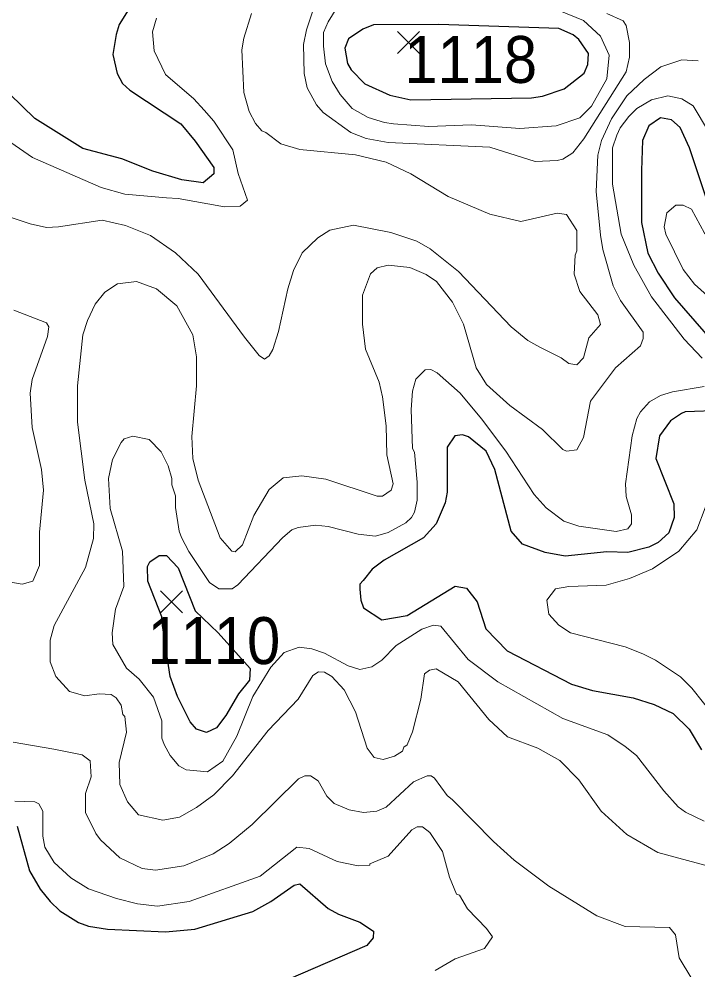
# Model space of a CAD drawing. Extents: x 423 to 448.8, y 7456.3 to 7484.
# Drawn here: x 427.888 to 429.044, y 7478.283 to 7479.901 of the extents above; entities that cross this region are included whole.
import ezdxf
from ezdxf.enums import TextEntityAlignment as Align

# ---------------------------------------------------------------- set-up
doc = ezdxf.new("R2010")
doc.units = 0
doc.header["$LTSCALE"] = 0.032
for name, color, linetype, lineweight in [('1', 7, 'Continuous', 25), ('2', 7, 'Continuous', 13), ('21', 7, 'Continuous', 25)]:
    doc.layers.add(name, color=color, linetype=linetype, lineweight=lineweight)
doc.layers.add('61', color=7, linetype='Continuous')

msp = doc.modelspace()

# ---------------------------------------------------------------- linework, layer by layer
at = {"layer": '1'}
for points in [[(428.0956, 7479.9523), (428.0585, 7479.892), (428.0531, 7479.8749), (428.0476, 7479.8409), (428.0546, 7479.8084), (428.0639, 7479.7914), (428.0762, 7479.7798), (428.1636, 7479.7225), (428.1876, 7479.6932), (428.2193, 7479.6483), (428.2193, 7479.6375), (428.2016, 7479.622), (428.1652, 7479.6274), (428.1157, 7479.6421), (428.0631, 7479.663), (427.9966, 7479.6808), (427.9146, 7479.7318), (427.8713, 7479.7736)], [(429.0593, 7479.5934), (429.0299, 7479.6816), (429.0137, 7479.7164), (428.999, 7479.7295), (428.9804, 7479.7326), (428.9603, 7479.7195), (428.9495, 7479.694), (428.9479, 7479.6429), (428.9479, 7479.5547), (428.9588, 7479.5021), (428.9765, 7479.4681), (429.0044, 7479.4263), (429.0887, 7479.3289)], [(429.0856, 7479.2345), (429.0222, 7479.2322), (429.016, 7479.2291), (428.9974, 7479.2167), (428.9789, 7479.1912), (428.9727, 7479.1525), (429.0029, 7479.0752), (429.0036, 7479.0519), (428.9944, 7479.0256), (428.9766, 7479.0094), (428.9603, 7479.0017), (428.9248, 7478.9924), (428.8892, 7478.9932), (428.818, 7478.9862), (428.784, 7478.9924), (428.7453, 7479.0063), (428.7259, 7479.0288), (428.6981, 7479.134), (428.6834, 7479.1649), (428.6532, 7479.1896), (428.6432, 7479.1927), (428.63, 7479.1912), (428.6169, 7479.1718), (428.6169, 7479.0953), (428.6138, 7479.0767), (428.5983, 7479.0411), (428.5767, 7479.0171), (428.5094, 7478.9793), (428.4893, 7478.9638), (428.4738, 7478.9445), (428.4684, 7478.9383), (428.4684, 7478.9298), (428.4699, 7478.9112), (428.4746, 7478.898), (428.5055, 7478.8779), (428.5489, 7478.8849), (428.6308, 7478.9352), (428.6502, 7478.9313), (428.668, 7478.9081), (428.6826, 7478.8625), (428.719, 7478.8246), (428.8288, 7478.7681), (428.8644, 7478.7573), (428.934, 7478.7449), (428.9696, 7478.7333), (429.0021, 7478.7178), (429.0291, 7478.6916), (429.05, 7478.656)], [(427.8844, 7478.526), (427.9053, 7478.4502), (427.9239, 7478.4185), (427.9409, 7478.3976), (427.9571, 7478.3821), (427.9889, 7478.362), (428.0059, 7478.3559), (428.0384, 7478.3504), (428.1374, 7478.3458), (428.1869, 7478.3504), (428.2859, 7478.3806), (428.3168, 7478.3976), (428.3562, 7478.4254), (428.3663, 7478.4278), (428.4142, 7478.386), (428.432, 7478.3759), (428.4684, 7478.3628), (428.4916, 7478.3473), (428.4908, 7478.3358), (428.48, 7478.3226), (428.3462, 7478.2646)]]:
    msp.add_lwpolyline(points, dxfattribs=at)
for points in [[(428.555, 7479.7635), (428.7608, 7479.7667), (428.7793, 7479.7697), (428.8165, 7479.7821), (428.8505, 7479.8092), (428.8567, 7479.8239), (428.8575, 7479.8425), (428.8412, 7479.8664), (428.8319, 7479.8741), (428.8072, 7479.885), (428.603, 7479.892), (428.4916, 7479.8912), (428.4731, 7479.8842), (428.4491, 7479.8672), (428.4429, 7479.8517), (428.4475, 7479.8254), (428.4537, 7479.8146), (428.4769, 7479.7906), (428.5195, 7479.7713)], [(428.1319, 7478.8679), (428.1312, 7478.8826), (428.1072, 7478.9437), (428.1064, 7478.9684), (428.1103, 7478.9762), (428.1265, 7478.987), (428.1389, 7478.987), (428.159, 7478.9661), (428.1879, 7478.8931), (428.2269, 7478.8555), (428.2817, 7478.7948), (428.2803, 7478.7746), (428.2615, 7478.7514), (428.2402, 7478.7148), (428.224, 7478.6938), (428.207, 7478.6854), (428.19, 7478.6915), (428.1791, 7478.7039), (428.1575, 7478.7472), (428.1451, 7478.7813)]]:
    msp.add_lwpolyline(points, close=True, dxfattribs=at)
at = {"layer": '2'}
for points in [[(428.8892, 7479.9105), (428.917, 7479.8981), (428.9217, 7479.8904), (428.9278, 7479.861), (428.9278, 7479.8363), (428.9217, 7479.8115), (428.8497, 7479.6971), (428.8311, 7479.673), (428.8141, 7479.6622), (428.8041, 7479.6599), (428.767, 7479.6584), (428.6896, 7479.6831), (428.5164, 7479.6909), (428.4792, 7479.6978), (428.4529, 7479.7079), (428.4057, 7479.7419), (428.3942, 7479.755), (428.3787, 7479.7837), (428.3733, 7479.8084), (428.3725, 7479.8579), (428.3771, 7479.8827), (428.4019, 7479.9569)], [(428.8087, 7479.9152), (428.849, 7479.8989), (428.8783, 7479.8718), (428.893, 7479.8394), (428.8892, 7479.7992), (428.8629, 7479.7527), (428.8428, 7479.7326), (428.8025, 7479.7195), (428.7407, 7479.7148), (428.6587, 7479.721), (428.586, 7479.7179), (428.5257, 7479.7226), (428.5101, 7479.7251), (428.4827, 7479.7333), (428.4549, 7479.7486), (428.4346, 7479.7727), (428.421, 7479.7946), (428.41, 7479.8247), (428.4062, 7479.8547), (428.4065, 7479.878), (428.4143, 7479.8966), (428.4336, 7479.9275)], [(428.1219, 7479.9027), (428.1149, 7479.8796), (428.118, 7479.8471), (428.1373, 7479.8069), (428.1853, 7479.7651), (428.2031, 7479.7458), (428.2194, 7479.7272), (428.2518, 7479.6785), (428.2611, 7479.6383), (428.2766, 7479.5926), (428.2642, 7479.5826), (428.2379, 7479.581), (428.159, 7479.5957), (428.1389, 7479.5965), (428.0678, 7479.6027), (428.0275, 7479.6143), (427.9107, 7479.6653), (427.8233, 7479.7257)], [(428.8582, 7479.3582), (428.8783, 7479.3807), (428.8737, 7479.397), (428.8428, 7479.4372), (428.8335, 7479.4666), (428.835, 7479.499), (428.8381, 7479.506), (428.8381, 7479.5408), (428.8203, 7479.5679), (428.8041, 7479.5702), (428.7422, 7479.5563), (428.6896, 7479.5687), (428.6185, 7479.5988), (428.555, 7479.6375), (428.5133, 7479.6576), (428.4607, 7479.67), (428.3663, 7479.6792), (428.3338, 7479.6885), (428.3083, 7479.7078), (428.3013, 7479.711), (428.2905, 7479.7234), (428.2797, 7479.7435), (428.2704, 7479.7759), (428.2673, 7479.8487), (428.2704, 7479.8688), (428.2835, 7479.9105)], [(427.9734, 7478.7557), (427.9502, 7478.7813), (427.9409, 7478.806), (427.9409, 7478.8432), (427.9478, 7478.8679), (428.0012, 7478.9669), (428.0144, 7479.0164), (428.0152, 7479.0412), (427.9997, 7479.1154), (427.9873, 7479.2144), (427.9873, 7479.2763), (427.9966, 7479.3629), (428.0043, 7479.3877), (428.0175, 7479.4155), (428.0337, 7479.4356), (428.0553, 7479.4503), (428.0879, 7479.4542), (428.1219, 7479.4418), (428.1567, 7479.4124), (428.1838, 7479.3629), (428.19, 7479.3258), (428.19, 7479.2763), (428.1822, 7479.1897), (428.1838, 7479.1525), (428.1931, 7479.1154), (428.2302, 7479.0172), (428.2503, 7478.9947), (428.2557, 7478.9932), (428.2681, 7479.0056), (428.2874, 7479.0551), (428.3137, 7479.0999), (428.3377, 7479.1193), (428.3694, 7479.1231), (428.4104, 7479.117), (428.4978, 7479.0883), (428.507, 7479.0883), (428.5218, 7479.0984), (428.5248, 7479.1092), (428.514, 7479.1587), (428.5133, 7479.2082), (428.5071, 7479.2577), (428.5009, 7479.2825), (428.4777, 7479.3389), (428.473, 7479.3815), (428.473, 7479.431), (428.4862, 7479.4673), (428.4978, 7479.4774), (428.5164, 7479.482), (428.5535, 7479.4781), (428.5813, 7479.4658), (428.5991, 7479.4541), (428.6262, 7479.4186), (428.6448, 7479.3815), (428.6664, 7479.3072), (428.6842, 7479.2786), (428.7236, 7479.243), (428.7793, 7479.202), (428.8141, 7479.168), (428.8203, 7479.1649), (428.8381, 7479.1672), (428.849, 7479.1881), (428.8613, 7479.25), (428.9038, 7479.3072), (428.9464, 7479.3444), (428.951, 7479.3567), (428.951, 7479.3676), (428.9123, 7479.4217), (428.9, 7479.4465), (428.8822, 7479.5083), (428.8783, 7479.5331), (428.8706, 7479.6073), (428.8737, 7479.6692), (428.8799, 7479.694), (428.8969, 7479.7311), (428.9232, 7479.7705), (428.9526, 7479.7983), (428.9812, 7479.82), (429.0168, 7479.8316), (429.0446, 7479.8301)], [(429.0624, 7479.7094), (429.0361, 7479.7535), (429.0168, 7479.7651), (428.9928, 7479.7705), (428.9649, 7479.7636), (428.9402, 7479.7488), (428.9263, 7479.7349), (428.9116, 7479.7156), (428.9062, 7479.7032), (428.8985, 7479.6816), (428.8985, 7479.6197), (428.9131, 7479.5346), (428.9348, 7479.482), (428.9649, 7479.4279), (429.0207, 7479.3559), (429.0516, 7479.3235)], [(427.8419, 7479.574), (427.9068, 7479.5524), (427.9347, 7479.5462), (427.9548, 7479.547), (428.0291, 7479.5586), (428.0693, 7479.5493), (428.1118, 7479.5323), (428.1543, 7479.5029), (428.193, 7479.4666), (428.2719, 7479.359), (428.2967, 7479.3281), (428.306, 7479.3219), (428.3137, 7479.3273), (428.3199, 7479.3382), (428.3299, 7479.3691), (428.3454, 7479.4418), (428.3555, 7479.4727), (428.3702, 7479.5029), (428.3965, 7479.5284), (428.4174, 7479.5416), (428.4576, 7479.5501), (428.521, 7479.5377), (428.5651, 7479.523), (428.5883, 7479.5099), (428.6362, 7479.4712), (428.726, 7479.3768), (428.7545, 7479.3536), (428.7747, 7479.342), (428.811, 7479.3242), (428.8242, 7479.3142), (428.8381, 7479.3118), (428.849, 7479.3242), (428.8582, 7479.3582)], [(427.8574, 7478.9444), (427.893, 7478.9383), (427.9115, 7478.9437), (427.9223, 7478.97), (427.9223, 7479.0272), (427.9293, 7479.0984), (427.9262, 7479.134), (427.91, 7479.2051), (427.9069, 7479.2639), (427.91, 7479.2871), (427.9363, 7479.3606), (427.9386, 7479.3768), (427.9347, 7479.3838), (427.879, 7479.4054)], [(428.7855, 7479.0682), (428.7654, 7479.0914), (428.7167, 7479.1649), (428.6757, 7479.2198), (428.6393, 7479.2639), (428.5999, 7479.2987), (428.5891, 7479.3041), (428.5798, 7479.3033), (428.5635, 7479.2879), (428.5581, 7479.267), (428.5558, 7479.2361), (428.5581, 7479.1696), (428.5612, 7479.1634), (428.5659, 7479.1123), (428.5659, 7479.0814), (428.5612, 7479.0613), (428.5565, 7479.052), (428.5465, 7479.0427), (428.5164, 7479.0264), (428.4947, 7479.0202), (428.4653, 7479.0233), (428.4143, 7479.0365), (428.3926, 7479.0388), (428.3632, 7479.035), (428.3524, 7479.0311), (428.3369, 7479.0179), (428.2603, 7478.9375), (428.251, 7478.9305), (428.2278, 7478.9305), (428.2124, 7478.9414), (428.1768, 7478.994), (428.1644, 7479.018), (428.1606, 7479.0288), (428.1544, 7479.069), (428.1544, 7479.0891), (428.1482, 7479.1077), (428.1482, 7479.1185), (428.142, 7479.1402), (428.1296, 7479.1641), (428.1095, 7479.185), (428.0817, 7479.1904), (428.067, 7479.1858), (428.0615, 7479.1796), (428.0468, 7479.151), (428.0399, 7479.1185), (428.043, 7479.0675), (428.0639, 7478.9948), (428.0662, 7478.9344), (428.0523, 7478.8957), (428.0461, 7478.8555), (428.0476, 7478.8354), (428.0708, 7478.7952), (428.0925, 7478.7766), (428.1165, 7478.7457), (428.1312, 7478.7055), (428.1312, 7478.6761), (428.135, 7478.6653), (428.1451, 7478.6467), (428.1598, 7478.6289), (428.1722, 7478.6219), (428.2085, 7478.6188), (428.2348, 7478.6366), (428.2588, 7478.6792), (428.2859, 7478.7472), (428.3168, 7478.7967), (428.3392, 7478.8222), (428.3648, 7478.8308), (428.3864, 7478.8284), (428.4081, 7478.8207), (428.4483, 7478.799), (428.4684, 7478.7928), (428.4885, 7478.7975), (428.5055, 7478.8091), (428.5303, 7478.8338), (428.5736, 7478.8617), (428.5937, 7478.8686), (428.606, 7478.8671), (428.6525, 7478.8099), (428.7035, 7478.772), (428.8141, 7478.7093), (428.8907, 7478.6815), (428.9201, 7478.6621), (428.9394, 7478.6467), (428.9858, 7478.5864), (429.0106, 7478.5593), (429.023, 7478.55), (429.0547, 7478.5345)], [(429.0548, 7479.275), (429.0006, 7479.2662), (428.9804, 7479.26), (428.9618, 7479.2492), (428.9464, 7479.2322), (428.9402, 7479.2206), (428.9324, 7479.1912), (428.9209, 7479.1092), (428.9217, 7479.0876), (428.9309, 7479.0566), (428.9309, 7479.0412), (428.9247, 7479.0326), (428.9046, 7479.028), (428.8412, 7479.0373), (428.8157, 7479.0458), (428.7855, 7479.0682)], [(429.0934, 7478.6861), (429.0338, 7478.7612), (429.0144, 7478.7805), (428.9719, 7478.8091), (428.9503, 7478.8199), (428.9201, 7478.8315), (428.8273, 7478.8555), (428.8071, 7478.8686), (428.7901, 7478.8872), (428.787, 7478.9112), (428.8018, 7478.9305), (428.8242, 7478.9344), (428.8876, 7478.9367), (428.9278, 7478.9483), (428.9665, 7478.9646), (429.0114, 7478.9947), (429.0423, 7479.0311), (429.0709, 7479.1061)], [(429.0624, 7478.458), (428.9758, 7478.4811), (428.9232, 7478.5121), (428.8791, 7478.5515), (428.8412, 7478.6049), (428.8087, 7478.6382), (428.7716, 7478.659), (428.7198, 7478.6784), (428.688, 7478.7078), (428.6355, 7478.772), (428.5984, 7478.7944), (428.5867, 7478.7921), (428.5782, 7478.7859), (428.5721, 7478.7426), (428.5581, 7478.6869), (428.5488, 7478.6645), (428.5434, 7478.6606), (428.5411, 7478.6536), (428.5272, 7478.6451), (428.5078, 7478.6397), (428.4924, 7478.6428), (428.4808, 7478.6591), (428.4607, 7478.7209), (428.4413, 7478.7581), (428.4205, 7478.7812), (428.4081, 7478.7882), (428.398, 7478.789), (428.3879, 7478.7828), (428.3632, 7478.7426), (428.3122, 7478.6892), (428.2511, 7478.6119), (428.2194, 7478.5794), (428.19, 7478.5577), (428.1613, 7478.5415), (428.1327, 7478.5361), (428.091, 7478.5454), (428.0724, 7478.5678), (428.0592, 7478.5972), (428.0585, 7478.6343), (428.0708, 7478.6861), (428.0678, 7478.7132), (428.0647, 7478.7163), (428.0616, 7478.7325), (428.053, 7478.7449), (428.0446, 7478.7503), (428.0244, 7478.7518), (427.9997, 7478.748), (427.9734, 7478.7557)], [(428.4746, 7478.5492), (428.4499, 7478.5538), (428.4243, 7478.5647), (428.4119, 7478.5771), (428.3973, 7478.6033), (428.3841, 7478.6119), (428.3748, 7478.6119), (428.364, 7478.6065), (428.2851, 7478.5291), (428.2456, 7478.4966), (428.2186, 7478.4788), (428.1683, 7478.4587), (428.1204, 7478.451), (428.0972, 7478.4541), (428.0592, 7478.4719), (428.0267, 7478.5028), (428.0183, 7478.5137), (428.0012, 7478.5492), (428.0012, 7478.5817), (428.0105, 7478.6103), (428.0089, 7478.6374), (427.9951, 7478.6474), (427.9471, 7478.6575), (427.8775, 7478.6691)], [(429.0338, 7478.2661), (429.0121, 7478.3017), (429.0059, 7478.3412), (428.9959, 7478.3535), (428.9201, 7478.3551), (428.8722, 7478.3736), (428.7902, 7478.4239), (428.7313, 7478.468), (428.6958, 7478.4997), (428.6262, 7478.5709), (428.6169, 7478.5786), (428.5953, 7478.608), (428.5898, 7478.6119), (428.5829, 7478.6119), (428.5597, 7478.6018), (428.5132, 7478.5585), (428.497, 7478.5515), (428.4746, 7478.5492)], [(427.8806, 7478.5685), (427.9146, 7478.5678), (427.9216, 7478.5639), (427.9285, 7478.5515), (427.9285, 7478.509), (427.9316, 7478.4905), (427.9478, 7478.4641), (427.9757, 7478.4379), (428.0058, 7478.4193)], [(428.0058, 7478.4193), (428.0538, 7478.403), (428.0894, 7478.3938), (428.1235, 7478.3899), (428.1776, 7478.3976), (428.2983, 7478.4409), (428.3609, 7478.4904), (428.3817, 7478.4881), (428.4297, 7478.4657), (428.4653, 7478.4587), (428.4854, 7478.4595), (428.4854, 7478.4618), (428.5164, 7478.475), (428.5566, 7478.5198), (428.5658, 7478.5252), (428.5752, 7478.5252), (428.5875, 7478.5152), (428.6092, 7478.4827), (428.6208, 7478.4394), (428.6331, 7478.41), (428.6378, 7478.4084), (428.6517, 7478.3853), (428.6842, 7478.352), (428.6943, 7478.3373), (428.6803, 7478.3179), (428.6308, 7478.3002), (428.5968, 7478.2801)]]:
    msp.add_lwpolyline(points, dxfattribs=at)
msp.add_lwpolyline([(429.0895, 7479.4998), (429.0554, 7479.5362), (429.033, 7479.5771), (429.0191, 7479.5841), (429.0067, 7479.5841), (428.9912, 7479.5709), (428.9866, 7479.547), (428.9897, 7479.5346), (429.0191, 7479.4743), (429.0384, 7479.4495), (429.0817, 7479.4109), (429.1135, 7479.3961), (429.1212, 7479.3969), (429.1266, 7479.4155), (429.1258, 7479.4279), (429.1135, 7479.465), (429.1018, 7479.4867)], close=True, dxfattribs=at)
at = {"layer": '21'}
for p, q in [((428.5326, 7479.8799), (428.5701, 7479.8424)), ((428.5701, 7479.8799), (428.5326, 7479.8424)), ((428.1289, 7478.9269), (428.1664, 7478.8894)), ((428.1664, 7478.9269), (428.1289, 7478.8894))]:
    msp.add_line(p, q, dxfattribs=at)

# ---------------------------------------------------------------- texts
at = {"layer": '61', "width": 0.95}
for s, p in [('1118', (428.6572, 7479.7923)), ('1110', (428.2196, 7478.8022))]:
    msp.add_text(s, height=0.08, dxfattribs=at).set_placement(p, align=Align.CENTER)

doc.saveas('drawing.dxf')
